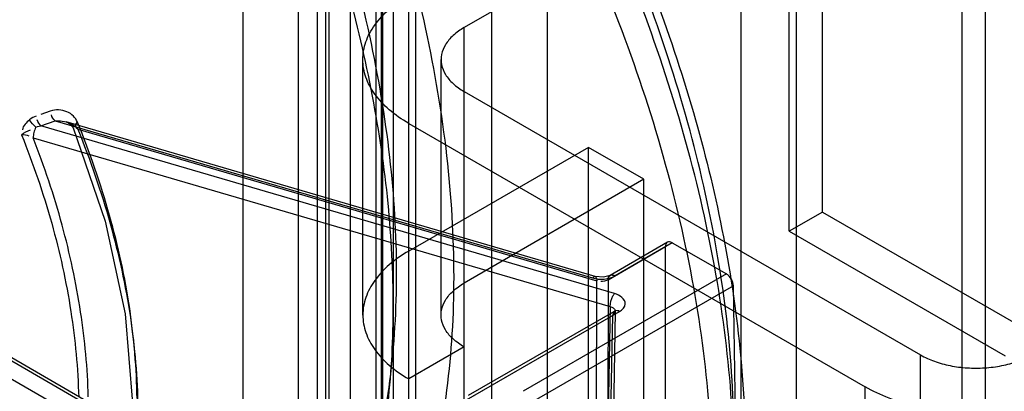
# Model space of a CAD drawing. Header units: millimetres. Extents: x 188 to 1028, y 131 to 1566.
# Tile 309 of 326: x 988.95 to 1014.11, y 1136.99 to 1146.5. Entities that reach past the tile are written whole.
import ezdxf

# ---------------------------------------------------------------- set-up
doc = ezdxf.new("R2010")
doc.units = ezdxf.units.MM
doc.header["$LTSCALE"] = 110.325218
doc.layers.get('0').update_dxf_attribs({"linetype": 'CONTINUOUS'})

msp = doc.modelspace()

# ---------------------------------------------------------------- linework, layer by layer
at = {"color": 7, "linetype": 'CONTINUOUS'}
for p, q in [((996.063, 1327.966), (996.063, 371.026)), ((994.649, 1327.15), (994.649, 370.209)), ((1013.034, 357.962), (1013.034, 1316.536)), ((1013.619, 1315.719), (1013.619, 358.778)), ((998.184, 1307.963), (998.184, 351.022)), ((1001.013, 351.022), (1001.013, 1307.963)), ((996.77, 350.205), (996.77, 1307.146)), ((1002.427, 1307.146), (1002.427, 350.205)), ((997.407, 347.96), (997.407, 1303.431)), ((996.558, 348.45), (996.558, 1302.941)), ((996.851, 1302.043), (996.851, 348.858)), ((998.051, 1302.043), (998.051, 348.858)), ((1009.463, 1141.58), (1009.463, 1261.891)), ((1008.614, 1141.09), (1008.614, 1261.401)), ((998.497, 1153.054), (998.497, 1125.293)), ((999.068, 1151.5), (999.068, 1126.188)), ((998.22, 1151.01), (998.22, 1125.698)), ((1007.377, 1150.377), (1000.306, 1146.295)), ((1007.377, 1150.377), (1007.377, 1112.818)), ((1008.791, 1149.561), (1008.791, 1112.001)), ((998.891, 1103.02), (998.891, 1147.111)), ((1000.306, 1103.837), (1000.306, 1146.295)), ((997.72, 1138.946), (997.72, 1145.478)), ((999.72, 1138.946), (999.72, 1145.478)), ((1000.306, 1144.662), (1011.973, 1137.926)), ((989.732, 1144.158), (989.492, 1144.074)), ((989.493, 1143.785), (989.853, 1143.91)), ((989.853, 1143.91), (1003.584, 1139.894)), ((1004.153, 1139.497), (989.493, 1143.785)), ((1003.654, 1139.93), (990.139, 1143.883)), ((990.433, 1143.7), (1003.697, 1139.82)), ((998.891, 1143.845), (1010.559, 1137.109)), ((989.292, 1143.479), (1004.04, 1139.166)), ((1003.488, 1143.233), (998.891, 1140.579)), ((1003.488, 1115.472), (1003.488, 1143.233)), ((1004.902, 1142.416), (1003.488, 1143.233)), ((1004.902, 1142.416), (1000.306, 1139.763)), ((1004.902, 1114.655), (1004.902, 1142.416)), ((1009.463, 1141.58), (1008.614, 1141.09)), ((1009.463, 1141.58), (1014.978, 1138.395)), ((982.077, 1141.16), (994.49, 1133.993)), ((994.95, 1134.182), (982.744, 1141.229)), ((995.075, 1134.194), (982.869, 1141.241)), ((995.127, 1134.081), (982.921, 1141.128)), ((1008.614, 1141.09), (1014.13, 1137.905)), ((1003.986, 1139.847), (1005.453, 1140.694)), ((1005.503, 1140.806), (1004.038, 1139.96)), ((1005.628, 1140.793), (1004.163, 1139.947)), ((1005.453, 1127.218), (1005.453, 1140.694)), ((1005.628, 1140.793), (1007.011, 1139.995)), ((1007.011, 1139.995), (1001.815, 1136.995)), ((1007.189, 1139.691), (1001.992, 1136.691)), ((1003.683, 1133.133), (1003.697, 1139.82)), ((1003.986, 1139.847), (1003.972, 1133.16)), ((1007.291, 1132.953), (1007.189, 1139.691)), ((1004.04, 1139.166), (1003.929, 1132.988)), ((1004.104, 1138.935), (1000.357, 1136.772)), ((1004.156, 1139.048), (1000.409, 1136.885)), ((1000.534, 1136.872), (1004.281, 1139.035)), ((1003.993, 1132.757), (1004.104, 1138.935)), ((1004.066, 1132.856), (1004.177, 1139.037)), ((1000.306, 1138.13), (998.891, 1137.313)), ((1011.973, 1123.637), (1011.973, 1137.926)), ((1010.559, 1122.82), (1010.559, 1137.109))]:
    msp.add_line(p, q, dxfattribs=at)
for points in [[(989.365, 1143.75), (989.404, 1143.766), (989.447, 1143.777), (989.493, 1143.785)], [(990.136, 1143.883), (990.244, 1143.829), (990.314, 1143.736)], [(990.315, 1143.736), (991.138, 1141.343), (991.645, 1138.98), (991.83, 1136.689)], [(1004.039, 1139.96), (1003.87, 1139.912), (1003.654, 1139.93)], [(1004.177, 1139.037), (1004.183, 1139.066), (1004.183, 1139.068), (1004.156, 1139.048)]]:
    msp.add_lwpolyline(points, dxfattribs=at)
for centre, start_param, end_param in [((1005.63, 1140.59), -0.789677, 0.772392), ((1007.013, 1139.791), -2.351747, -0.789677)]:
    msp.add_ellipse(centre, major_axis=(-0.127, 0.216), ratio=0.572297, start_param=start_param, end_param=end_param, dxfattribs=at)
for points, knots in [([(998.497, 1139.174), (998.497, 1140.05), (998.401, 1141.851), (997.998, 1144.59), (997.339, 1147.403), (996.433, 1150.249), (995.679, 1152.126), (995.265, 1153.06)], [0, 0, 0, 0, 0.183212, 0.376245, 0.577823, 0.786355, 1, 1, 1, 1]), ([(997.221, 1152.941), (997.673, 1151.841), (998.473, 1149.641), (999.362, 1146.32), (999.908, 1143.081), (1000.04, 1140.95), (1000.04, 1139.916)], [0, 0, 0, 0, 0.266059, 0.523196, 0.768604, 1, 1, 1, 1]), ([(995.879, 1152.47), (996.311, 1151.419), (997.076, 1149.317), (997.926, 1146.141), (998.447, 1143.046), (998.573, 1141.008), (998.573, 1140.02)], [0, 0, 0, 0, 0.266048, 0.523185, 0.768591, 1, 1, 1, 1]), ([(1003.85, 1150.25), (1004.777, 1148.274), (1006.294, 1144.302), (1007.524, 1138.31), (1007.566, 1132.734), (1006.377, 1127.914), (1004.658, 1125.297), (1003.645, 1124.304)], [0, 0, 0, 0, 0.239001, 0.463455, 0.666506, 0.844625, 1, 1, 1, 1]), ([(1003.652, 1125.426), (1004.172, 1125.936), (1005.122, 1127.123), (1006.173, 1129.237), (1006.876, 1131.679), (1007.222, 1134.401), (1007.209, 1137.352), (1006.839, 1140.475), (1006.119, 1143.711), (1005.062, 1146.998), (1004.155, 1149.16), (1003.652, 1150.234)], [0, 0, 0, 0, 0.083329, 0.172275, 0.268509, 0.372827, 0.485292, 0.605377, 0.732107, 0.864163, 1, 1, 1, 1]), ([(1003.513, 1124.204), (1004.053, 1124.733), (1005.039, 1125.966), (1006.131, 1128.161), (1006.863, 1130.699), (1007.223, 1133.53), (1007.21, 1136.598), (1006.825, 1139.846), (1006.075, 1143.21), (1004.977, 1146.624), (1004.036, 1148.869), (1003.513, 1149.984)], [0, 0, 0, 0, 0.083232, 0.172148, 0.268403, 0.372787, 0.485342, 0.605514, 0.732291, 0.864318, 1, 1, 1, 1]), ([(1002.881, 1149.62), (1003.413, 1148.509), (1004.372, 1146.272), (1005.489, 1142.867), (1006.251, 1139.511), (1006.643, 1136.268), (1006.656, 1133.201), (1006.289, 1130.367), (1005.545, 1127.821), (1004.432, 1125.614), (1003.43, 1124.373), (1002.881, 1123.839)], [0, 0, 0, 0, 0.135469, 0.267137, 0.393493, 0.513272, 0.625555, 0.729873, 0.826349, 0.915828, 1, 1, 1, 1]), ([(998.891, 1143.845), (998.716, 1143.947), (998.397, 1144.166), (998.016, 1144.567), (997.776, 1145.009), (997.693, 1145.478), (997.776, 1145.947), (998.016, 1146.39), (998.397, 1146.79), (998.716, 1147.01), (998.891, 1147.111)], [0, 0, 0, 0, 0.145164, 0.274794, 0.391268, 0.500005, 0.608742, 0.725215, 0.854841, 1, 1, 1, 1]), ([(1000.306, 1146.295), (1000.206, 1146.237), (1000.027, 1146.111), (999.824, 1145.876), (999.716, 1145.615), (999.716, 1145.342), (999.824, 1145.08), (1000.027, 1144.845), (1000.206, 1144.719), (1000.306, 1144.662)], [0, 0, 0, 0, 0.165154, 0.309736, 0.438587, 0.561412, 0.690263, 0.834845, 1, 1, 1, 1]), ([(990.424, 1143.879), (990.402, 1143.936), (990.327, 1144.045), (990.155, 1144.157), (989.945, 1144.203), (989.8, 1144.18), (989.732, 1144.158)], [0, 0, 0, 0, 0.223368, 0.472322, 0.736145, 1, 1, 1, 1]), ([(989.853, 1143.91), (989.913, 1143.916), (990.122, 1143.911), (990.343, 1143.82), (990.433, 1143.7)], [0, 0, 0, 0, 0.288403, 1, 1, 1, 1]), ([(989.365, 1143.75), (989.341, 1143.706), (989.307, 1143.618), (989.294, 1143.525), (989.292, 1143.479)], [0, 0, 0, 0, 0.523984, 1, 1, 1, 1]), ([(991.948, 1136.811), (991.939, 1137.58), (991.805, 1139.159), (991.287, 1141.532), (990.744, 1143.099), (990.424, 1143.879)], [0, 0, 0, 0, 0.31738, 0.651788, 1, 1, 1, 1]), ([(990.433, 1143.7), (990.754, 1142.911), (991.301, 1141.33), (991.822, 1138.933), (991.958, 1137.337), (991.967, 1136.56)], [0, 0, 0, 0, 0.347803, 0.682212, 1, 1, 1, 1]), ([(988.996, 1143.554), (989.294, 1142.814), (989.802, 1141.33), (990.297, 1139.08), (990.438, 1137.579), (990.457, 1136.846)], [0, 0, 0, 0, 0.34658, 0.680932, 1, 1, 1, 1]), ([(990.703, 1136.856), (990.684, 1137.581), (990.546, 1139.062), (990.068, 1141.283), (989.578, 1142.749), (989.292, 1143.479)], [0, 0, 0, 0, 0.319696, 0.653994, 1, 1, 1, 1]), ([(998.891, 1140.579), (998.716, 1140.478), (998.397, 1140.258), (998.016, 1139.858), (997.776, 1139.415), (997.693, 1138.946), (997.776, 1138.477), (998.016, 1138.035), (998.397, 1137.634), (998.716, 1137.415), (998.891, 1137.313)], [0, 0, 0, 0, 0.145164, 0.274793, 0.391267, 0.500003, 0.60874, 0.725214, 0.854841, 1, 1, 1, 1]), ([(998.573, 1140.02), (998.573, 1139.098), (998.471, 1137.32), (997.969, 1134.796), (997.132, 1132.563), (996.33, 1131.257), (995.879, 1130.68)], [0, 0, 0, 0, 0.279753, 0.538705, 0.777783, 1, 1, 1, 1]), ([(1000.04, 1139.916), (1000.04, 1138.951), (999.933, 1137.091), (999.408, 1134.451), (998.532, 1132.115), (997.693, 1130.748), (997.221, 1130.145)], [0, 0, 0, 0, 0.279777, 0.538761, 0.777866, 1, 1, 1, 1]), ([(1003.584, 1139.894), (1003.682, 1139.867), (1003.883, 1139.847), (1004.079, 1139.902), (1004.163, 1139.947)], [0, 0, 0, 0, 0.514972, 1, 1, 1, 1]), ([(1003.584, 1139.894), (1003.602, 1139.915), (1003.689, 1139.958), (1003.696, 1139.857), (1003.697, 1139.82)], [0, 0, 0, 0, 0.436865, 1, 1, 1, 1]), ([(1003.986, 1139.847), (1003.987, 1139.889), (1004.021, 1139.992), (1004.127, 1139.968), (1004.163, 1139.947)], [0, 0, 0, 0, 0.498812, 1, 1, 1, 1]), ([(1000.306, 1138.13), (1000.206, 1138.187), (1000.027, 1138.313), (999.824, 1138.548), (999.716, 1138.81), (999.716, 1139.083), (999.824, 1139.344), (1000.027, 1139.579), (1000.206, 1139.705), (1000.306, 1139.763)], [0, 0, 0, 0, 0.165155, 0.309737, 0.438588, 0.561413, 0.690264, 0.834846, 1, 1, 1, 1]), ([(1004.04, 1139.166), (1004.04, 1139.259), (1004.075, 1139.377), (1004.136, 1139.478), (1004.153, 1139.497)], [0, 0, 0, 0, 0.787173, 1, 1, 1, 1]), ([(1004.281, 1139.035), (1004.351, 1139.076), (1004.535, 1139.278), (1004.275, 1139.461), (1004.153, 1139.497)], [0, 0, 0, 0, 0.390115, 1, 1, 1, 1]), ([(995.265, 1129.018), (995.693, 1129.49), (996.476, 1130.551), (997.379, 1132.38), (998.028, 1134.456), (998.416, 1136.748), (998.497, 1138.348), (998.497, 1139.174)], [0, 0, 0, 0, 0.175281, 0.361021, 0.559667, 0.772547, 1, 1, 1, 1]), ([(1004.04, 1139.166), (1004.093, 1139.151), (1004.21, 1139.081), (1004.144, 1138.959), (1004.104, 1138.935)], [0, 0, 0, 0, 0.540378, 1, 1, 1, 1]), ([(1004.281, 1139.035), (1004.244, 1139.056), (1004.138, 1139.08), (1004.104, 1138.977), (1004.104, 1138.935)], [0, 0, 0, 0, 0.501188, 1, 1, 1, 1]), ([(1011.973, 1137.926), (1012.085, 1137.861), (1012.331, 1137.75), (1012.733, 1137.641), (1013.166, 1137.585), (1013.608, 1137.585), (1014.041, 1137.641), (1014.443, 1137.75), (1014.69, 1137.861), (1014.801, 1137.926)], [0, 0, 0, 0, 0.131914, 0.274548, 0.424062, 0.575939, 0.725453, 0.868087, 1, 1, 1, 1]), ([(1016.216, 1137.109), (1016.022, 1136.997), (1015.598, 1136.8), (1014.908, 1136.59), (1014.162, 1136.462), (1013.387, 1136.418), (1012.613, 1136.462), (1011.867, 1136.59), (1011.177, 1136.8), (1010.753, 1136.997), (1010.559, 1137.109)], [0, 0, 0, 0, 0.114383, 0.237604, 0.367157, 0.500005, 0.632852, 0.762403, 0.88562, 1, 1, 1, 1])]:
    msp.add_open_spline(points, degree=3, knots=knots, dxfattribs=at)
for points in [[(989.203, 1143.937), (989.125, 1143.869), (989.028, 1143.786), (989.023, 1143.682)], [(989.372, 1144.033), (989.311, 1144.011), (989.253, 1143.979), (989.203, 1143.937)], [(989.365, 1143.75), (989.301, 1143.803), (989.246, 1143.867), (989.203, 1143.937)], [(989.493, 1143.785), (989.45, 1143.826), (989.411, 1143.879), (989.4, 1143.937)], [(989.853, 1143.91), (989.81, 1143.951), (989.771, 1144.004), (989.759, 1144.062)], [(988.996, 1143.554), (989.068, 1143.605), (989.142, 1143.655), (989.224, 1143.685)], [(990.433, 1143.7), (990.373, 1143.695), (990.373, 1143.848), (990.424, 1143.879)], [(988.996, 1143.554), (989.06, 1143.561), (989.132, 1143.561), (989.186, 1143.528)], [(1003.986, 1139.847), (1003.931, 1139.815), (1003.861, 1139.788), (1003.799, 1139.805)]]:
    msp.add_open_spline(points, degree=3, dxfattribs=at)

doc.saveas('drawing.dxf')
